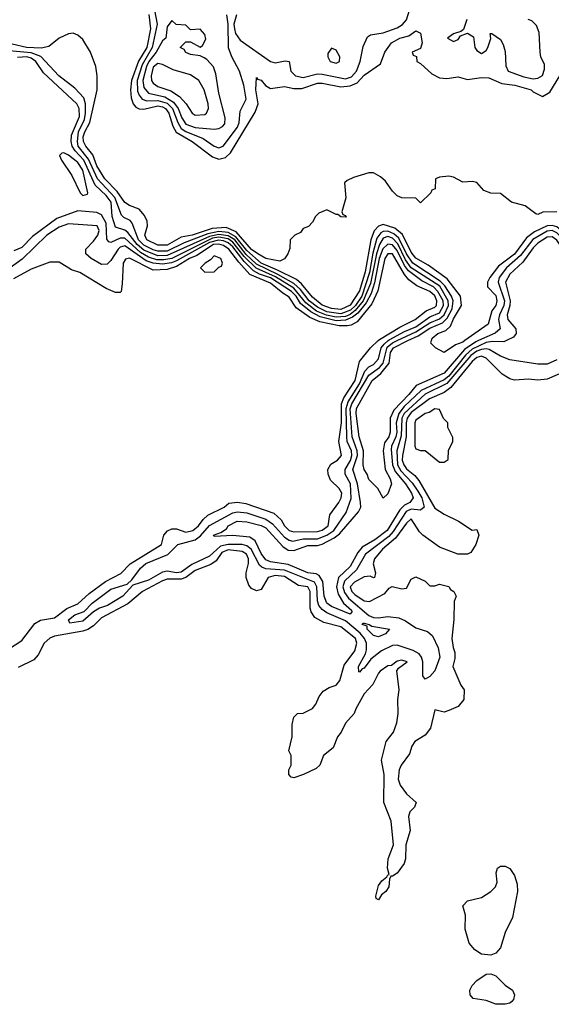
# Model space of a CAD drawing. Header units: inches. Extents: x 2380053 to 2584298, y 380219 to 546618.
# Tile 628 of 656: x 2537602 to 2539867, y 447169 to 451369. Entities that reach past the tile are written whole.
import ezdxf

# ---------------------------------------------------------------- set-up
doc = ezdxf.new("R2010")
doc.units = ezdxf.units.IN
doc.header["$MEASUREMENT"] = 0
doc.layers.add('C5434', color=7, linetype='Continuous')
doc.layers.add('C5435', color=7, linetype='Continuous')

msp = doc.modelspace()

# ---------------------------------------------------------------- linework, layer by layer
at = {"layer": 'C5434', "color": 2}
for points, elevation in [([(2537530, 448667.8), (2537610, 448721.3), (2537666.3, 448793.7), (2537690, 448808), (2537750, 448818.3), (2537802.3, 448857.7), (2537850, 448877.8), (2537898.3, 448921.7), (2537967, 448973), (2538033.1, 449006.9), (2538071.8, 449048.2), (2538205.2, 449130), (2538216, 449170), (2538231.7, 449188.3), (2538250, 449197.3), (2538270, 449197.3), (2538310, 449183.7), (2538339.3, 449190), (2538363.6, 449210), (2538382.9, 449237.1), (2538403.8, 449256.2), (2538472.3, 449290), (2538493, 449307), (2538529.1, 449310.9), (2538565.5, 449305.5), (2538684.2, 449264.2), (2538716.1, 449236.1), (2538730.7, 449210), (2538750, 449190.7), (2538770, 449184.9), (2538870, 449186.2), (2538890, 449192.2), (2538915.4, 449210), (2538923.3, 449256.7), (2538961.6, 449310), (2538971.1, 449330), (2538974.3, 449350), (2538962.7, 449370), (2538925.4, 449405.4), (2538916.2, 449430), (2538914.5, 449450), (2538927.2, 449472.8), (2538956, 449490), (2538973.3, 449510), (2538961.3, 449570), (2538972.6, 449650), (2538973.6, 449730), (2538983.5, 449756.5), (2539030.6, 449830), (2539049.6, 449910.4), (2539096.2, 449970), (2539129.8, 450000)], 30), ([(2539890, 449917.6), (2539850, 449899.6), (2539810, 449899.6), (2539690, 449918.7), (2539650, 449934.3), (2539602.3, 449962.3), (2539590, 449965.7), (2539570, 449962.4), (2539550, 449955.2), (2539523.9, 449936.1), (2539422.4, 449817.6), (2539330, 449771.3), (2539240.1, 449690), (2539230.1, 449669.9), (2539226.5, 449593.5), (2539208.3, 449530), (2539211.9, 449470), (2539225.2, 449445.2), (2539274.1, 449394.1), (2539298.4, 449358.4), (2539315.1, 449330), (2539325.7, 449290), (2539310, 449277.2), (2539270, 449280.9), (2539248.1, 449271.9), (2539193.5, 449186.5), (2539174.8, 449165.2), (2539075, 449090), (2539036.9, 449023.1), (2538986, 448974), (2538978.3, 448950), (2538985.4, 448925.4), (2539002.3, 448902.3), (2539090, 448827.7), (2539110, 448819.3), (2539130, 448817.5), (2539170, 448823.2), (2539217.8, 448817.8), (2539245.3, 448805.3), (2539290, 448775.3), (2539338.8, 448758.8), (2539360.7, 448740.7), (2539384.9, 448690), (2539392.6, 448650), (2539370, 448592), (2539350, 448567.3), (2539330, 448556), (2539319.5, 448570), (2539319.7, 448630), (2539314, 448650), (2539303.8, 448663.8), (2539278.3, 448678.3), (2539210, 448701.7), (2539190, 448700.4), (2539143.4, 448676.6), (2539098.5, 448641.5), (2539070, 448603.7), (2539060.4, 448599.6), (2539050, 448586), (2539047.2, 448587.2), (2539046, 448610), (2539075.8, 448664.2), (2539078.9, 448681.1), (2539079, 448710), (2539071.6, 448730), (2539052.7, 448752.7), (2538990, 448804.8), (2538910, 448839), (2538890, 448852.9), (2538877, 448870), (2538870.5, 448890), (2538867.2, 448950), (2538857.8, 448970), (2538730, 449020.5), (2538650, 449027.3), (2538633.3, 449033.3), (2538622.8, 449042.8), (2538588, 449110), (2538570, 449125.2), (2538550, 449129.9), (2538490, 449129.9), (2538456.7, 449123.3), (2538410, 449080.3), (2538335.2, 449044.8), (2538290, 449012.8), (2538270, 449009.9), (2538230, 449016.1), (2538210, 449012.2), (2538150, 448978.2), (2538083, 448957), (2538040.4, 448910), (2537975.5, 448870), (2537941.4, 448858.6), (2537916.7, 448843.3), (2537870, 448803.5), (2537814.6, 448794.6), (2537809.5, 448809.5), (2537837.2, 448830), (2537875.6, 448844.4), (2537910, 448880.3), (2537990, 448940.3), (2538059.1, 448960.9), (2538079.7, 448980.3), (2538116.4, 449030), (2538139.7, 449050), (2538232.2, 449087.8), (2538275.1, 449130), (2538350, 449150.2), (2538372.7, 449167.3), (2538410, 449211.1), (2538510, 449266.3), (2538530.2, 449270.2), (2538570, 449265.7), (2538650, 449238.7), (2538678.4, 449218.4), (2538730, 449161.5), (2538750, 449148.4), (2538765.1, 449145.1), (2538810, 449154.3), (2538870, 449154.6), (2538910.3, 449169.7), (2538940.3, 449190), (2538992.7, 449267.3), (2539013.6, 449326.4), (2539011.3, 449390), (2538988.3, 449430), (2538988.5, 449450), (2539010.7, 449489.3), (2539017.1, 449510), (2539015, 449530), (2538997.6, 449570), (2538995.6, 449590), (2538992.5, 449710), (2539000.7, 449739.3), (2539050, 449816.5), (2539072.3, 449870), (2539090, 449887.7), (2539110, 449898.2), (2539130, 449922), (2539141.6, 449970), (2539154.5, 449985.5), (2539172.5, 450000)], 26), ([(2539676.1, 450000), (2539665.3, 449994.7), (2539616.2, 449996.2), (2539590, 449992.3), (2539530, 449963.7), (2539501.4, 449938.6), (2539430, 449849.2), (2539410, 449832.5), (2539311.9, 449788.1), (2539240.6, 449719.4), (2539217.9, 449690), (2539206.6, 449650), (2539208.3, 449610), (2539204.1, 449590), (2539186.4, 449550), (2539184.6, 449535.4), (2539190.6, 449470), (2539201.6, 449441.6), (2539245.8, 449390), (2539271.1, 449350), (2539278.3, 449330), (2539263.8, 449310), (2539241.2, 449298.8), (2539221.1, 449278.9), (2539167.9, 449190), (2539114.9, 449150), (2539061.5, 449118.5), (2539043, 449097), (2539010, 449036.3), (2538959.6, 448990), (2538951.5, 448950), (2538958.3, 448918.3), (2538980.9, 448880.9), (2539014.9, 448850), (2539016.4, 448843.6), (2539010, 448834), (2538930, 448866.6), (2538910, 448879.7), (2538898.7, 448910), (2538892.7, 448972.7), (2538878.2, 448998.2), (2538864.8, 449004.8), (2538829.4, 449010), (2538745, 449045), (2538670, 449056.9), (2538650, 449064.7), (2538630, 449092.3), (2538605.5, 449145.5), (2538582.3, 449162.3), (2538510.4, 449169.6), (2538430, 449164), (2538427.3, 449170), (2538458, 449182), (2538482.7, 449197.3), (2538489.3, 449210), (2538528.7, 449230), (2538570, 449227.3), (2538630, 449211.4), (2538650, 449201.3), (2538722.6, 449122.6), (2538746.3, 449106.3), (2538770, 449104.6), (2538830, 449126.7), (2538870, 449126.7), (2538890, 449131.7), (2538941, 449159), (2538964.4, 449175.6), (2539044.7, 449270), (2539054.7, 449290), (2539054, 449310), (2539041, 449390), (2539021.4, 449450), (2539041.1, 449510), (2539039.9, 449530), (2539018.7, 449590), (2539009.9, 449709.9), (2539016.7, 449730), (2539090, 449852.1), (2539134.6, 449885.4), (2539150, 449904.2), (2539167.7, 449972.3), (2539189.6, 449990.4), (2539209.8, 450000)], 22), ([(2539557.3, 450000), (2539545.4, 449994.6), (2539497.8, 449962.2), (2539410, 449860.7), (2539291.3, 449808.7), (2539260.2, 449770), (2539196, 449704), (2539180.8, 449670), (2539180.7, 449610), (2539174, 449590), (2539156.3, 449563.7), (2539150.2, 449530), (2539159.5, 449450), (2539180.5, 449410), (2539186, 449390), (2539170, 449346), (2539150, 449328.7), (2539128, 449370), (2539090, 449408), (2539082.7, 449430), (2539069.6, 449450), (2539065.1, 449470), (2539066.9, 449530), (2539048.9, 449590), (2539035.3, 449690), (2539037.2, 449710), (2539104.2, 449830), (2539140.4, 449859.6), (2539176.1, 449903.9), (2539182.1, 449950), (2539194.5, 449970), (2539256.2, 450000)], 18), ([(2539498.5, 450000), (2539490, 449994), (2539458.5, 449981.5), (2539410, 449949.3), (2539373.2, 449970), (2539354, 449990), (2539356.5, 450000)], 14), ([(2539990, 449897), (2539850, 449836.3), (2539810, 449831.5), (2539770, 449836.3), (2539710, 449831.8), (2539690, 449837), (2539657.7, 449857.7), (2539590, 449925.1), (2539570, 449933.2), (2539550, 449928.7), (2539530, 449910.8), (2539439.1, 449800.9), (2539410, 449779.4), (2539348.2, 449751.8), (2539270, 449693.4), (2539252.4, 449670), (2539248, 449650), (2539247.9, 449590), (2539232.8, 449510), (2539232.1, 449490), (2539238.8, 449470), (2539250, 449453.1), (2539285.1, 449425.1), (2539303, 449403), (2539370, 449285.7), (2539410, 449259.3), (2539472, 449230), (2539530, 449192), (2539550, 449194), (2539558, 449170), (2539544.7, 449130), (2539523.6, 449096.4), (2539510, 449088.7), (2539468.9, 449088.9), (2539390, 449119), (2539319, 449170), (2539304.8, 449184.8), (2539270, 449239.5), (2539250, 449220.9), (2539203.1, 449156.9), (2539147.4, 449110), (2539113.4, 449070), (2539107.5, 449047.5), (2539118, 449010), (2539114, 448990), (2539110, 448988), (2539095.3, 448995.3), (2539070, 448992.7), (2539028.5, 448970), (2539010.4, 448950), (2539017.6, 448930), (2539030, 448917.6), (2539070, 448890.6), (2539092.1, 448887.9), (2539158, 448922), (2539176.4, 448943.6), (2539188.9, 448951.1), (2539230, 448941), (2539250, 448944.7), (2539270, 448982), (2539290, 448992), (2539330, 448974), (2539350, 448954), (2539370, 448954), (2539390, 448962), (2539430, 448951), (2539438, 448938), (2539451.3, 448930), (2539462, 448910), (2539452.7, 448887.3), (2539451.1, 448811.1), (2539443, 448730), (2539448.1, 448691.9), (2539456.3, 448670), (2539455.5, 448644.5), (2539446.8, 448610), (2539481, 448530), (2539496, 448510), (2539494.8, 448470), (2539470, 448439), (2539430, 448422), (2539410, 448415.3), (2539370, 448426), (2539352.5, 448347.5), (2539330, 448317.2), (2539285.5, 448290), (2539273, 448270), (2539262.3, 448237.7), (2539227.2, 448190), (2539218, 448170), (2539214.9, 448130), (2539223.4, 448103.4), (2539250, 448066.7), (2539290.7, 448030), (2539284, 448010), (2539263.8, 447990), (2539258.7, 447970), (2539266, 447910), (2539247.3, 447850), (2539246, 447790), (2539240.3, 447770), (2539210, 447729.2), (2539190, 447715.3), (2539183.6, 447716.4), (2539176.9, 447703.1), (2539174.4, 447670), (2539162, 447650), (2539143.8, 447636.2), (2539130, 447615.3), (2539121.2, 447621.2), (2539119, 447630), (2539130, 447676), (2539144.4, 447695.6), (2539166.8, 447713.2), (2539170, 447722), (2539176.4, 447723.6), (2539169.6, 447749.6), (2539171.2, 447790), (2539195.1, 447850), (2539184.7, 447950), (2539153.6, 448030), (2539154.7, 448150), (2539143.5, 448210), (2539162.9, 448290), (2539194, 448330), (2539209.4, 448370), (2539214, 448410), (2539212.3, 448470), (2539219.3, 448510), (2539208.4, 448591.6), (2539216.4, 448603.6), (2539252.3, 448630), (2539230, 448637.2), (2539210, 448633.2), (2539185.4, 448614.6), (2539170, 448613.2), (2539138, 448590), (2539130, 448582), (2539106.2, 448533.8), (2539070, 448493.2), (2539033.4, 448430), (2539026.8, 448410), (2538990, 448368), (2538971.3, 448330), (2538956, 448310), (2538936.8, 448263.2), (2538896, 448230), (2538881, 448190), (2538864.9, 448175.1), (2538810.4, 448149.6), (2538770, 448135.3), (2538758, 448138), (2538748.7, 448150), (2538748.7, 448170), (2538758, 448190), (2538758, 448230), (2538749, 448250), (2538762, 448310), (2538763.1, 448363.1), (2538770, 448394), (2538786, 448410), (2538810, 448411.3), (2538850, 448431.3), (2538864, 448450), (2538877.2, 448482.8), (2538895.1, 448504.9), (2538920.1, 448519.9), (2538950, 448530.5), (2538965.6, 448550), (2538984, 448616), (2539030, 448677.3), (2539038.9, 448710), (2539032.2, 448730), (2538970, 448779.1), (2538897.4, 448797.4), (2538858.9, 448818.9), (2538843.3, 448843.3), (2538838.9, 448858.9), (2538838.7, 448930), (2538830, 448949.5), (2538790, 448955.8), (2538730, 448994.1), (2538690, 448998.2), (2538660.5, 448990), (2538630, 448939.3), (2538610, 448932.7), (2538590, 448942.7), (2538577.6, 448957.6), (2538567.3, 448990), (2538567.3, 449010), (2538576.9, 449050), (2538576.1, 449070), (2538568.2, 449090), (2538550, 449101.2), (2538490, 449107.7), (2538463.5, 449096.5), (2538438.5, 449061.5), (2538415.4, 449044.6), (2538350, 449019.3), (2538310.1, 448989.9), (2538290, 448983.2), (2538230, 448982.2), (2538210, 448976.2), (2538124.9, 448930), (2538062.1, 448877.9), (2537950, 448817.6), (2537916.4, 448783.6), (2537892.1, 448767.9), (2537870, 448760.3), (2537750, 448739.8), (2537730, 448731.7), (2537705.8, 448710), (2537680.3, 448659.7), (2537661.1, 448638.9), (2537594.5, 448605.5)], 30)]:
    msp.add_lwpolyline(points, dxfattribs=dict(at, elevation=elevation))
for points, elevation in [([(2539370, 449708.7), (2539346.9, 449693.1), (2539330, 449689), (2539290, 449661.2), (2539285.7, 449650), (2539285.5, 449550), (2539290, 449538), (2539310, 449531.3), (2539330, 449532), (2539390, 449482), (2539410, 449482), (2539427.3, 449492.7), (2539428.9, 449531.1), (2539448, 449570), (2539447.3, 449587.3), (2539426, 449630), (2539426, 449650), (2539408, 449668), (2539390, 449706)], 34), ([(2539130, 448737), (2539110, 448742), (2539082.9, 448770), (2539082, 448782), (2539061.2, 448790), (2539064.5, 448795.5), (2539070, 448794.9), (2539090.8, 448790), (2539102, 448782), (2539178, 448770), (2539161, 448750), (2539150, 448745.1)], 22), ([(2539610, 447378.7), (2539570, 447383), (2539541.3, 447401.3), (2539517, 447430), (2539499.3, 447490), (2539501.2, 447550), (2539489.4, 447590), (2539509.5, 447610.5), (2539570, 447624.9), (2539610, 447650.6), (2539629.4, 447670), (2539636.9, 447690), (2539631.8, 447730), (2539638, 447750), (2539650, 447758.4), (2539670, 447758.4), (2539690, 447748), (2539710, 447718.8), (2539721.2, 447681.2), (2539723.1, 447650), (2539701.1, 447538.9), (2539670, 447475.3), (2539650.7, 447410), (2539630, 447387.3)], 30), ([(2539670, 447169.3), (2539630, 447169.4), (2539590, 447185.1), (2539534.7, 447194.7), (2539521.6, 447210), (2539520.5, 447230), (2539529.6, 447250), (2539550, 447270.4), (2539590, 447298), (2539610, 447299.1), (2539630, 447290.7), (2539670, 447250.8), (2539701, 447230), (2539710.7, 447210), (2539706, 447190), (2539698.5, 447181.5), (2539690, 447174)], 30)]:
    msp.add_lwpolyline(points, close=True, dxfattribs=dict(at, elevation=elevation))
at = {"layer": 'C5435', "color": 2}
for points, elevation in [([(2538151.5, 451391.5), (2538159.4, 451330), (2538143.2, 451250), (2538108.4, 451191.6), (2538078.5, 451110), (2538073.8, 451070), (2538075.9, 451035.9), (2538084.6, 451010), (2538096.2, 450996.2), (2538110, 450988.9), (2538130, 450988), (2538190, 451000.9), (2538210, 450997.5), (2538223.2, 450990), (2538237.7, 450970), (2538254.4, 450914.4), (2538268.8, 450888.8), (2538336.5, 450850), (2538423.6, 450783.6), (2538450, 450774.4), (2538478.3, 450781.7), (2538499.4, 450800.6), (2538605.2, 450974.8), (2538618, 451010), (2538607.4, 451070), (2538610, 451122), (2538614.8, 451114.8), (2538630, 451110.7), (2538648.5, 451088.5), (2538670, 451074.9), (2538730, 451083.8), (2538770, 451075.8), (2538803.8, 451076.2), (2538870, 451097.8), (2538890, 451098), (2538970, 451082.4), (2539010, 451086.7), (2539039.7, 451100.3), (2539070, 451131.8), (2539138.6, 451181.4), (2539157.2, 451230), (2539186, 451270), (2539222, 451290), (2539260.1, 451299.9), (2539290, 451321), (2539310, 451312), (2539317.3, 451270), (2539310, 451246), (2539274, 451230), (2539278, 451218), (2539292.7, 451212.7), (2539294, 451190), (2539310, 451182), (2539358.4, 451138.4), (2539390, 451120.7), (2539421.5, 451118.5), (2539470, 451124.9), (2539510, 451114.4), (2539570, 451123), (2539600.7, 451120.7), (2539656.3, 451096.3), (2539712, 451090), (2539781, 451070), (2539790, 451061), (2539830, 451042), (2539860.4, 451059.6), (2539904, 451130)], 10), ([(2538176, 451410), (2538186.8, 451350), (2538165.9, 451250), (2538124.1, 451175.9), (2538102.3, 451110), (2538103.7, 451063.7), (2538110, 451046.7), (2538123.1, 451030), (2538143.5, 451023.5), (2538190, 451023.9), (2538230, 451012.3), (2538252.5, 450990), (2538275.1, 450930), (2538290, 450905.4), (2538310, 450891.6), (2538382.8, 450862.8), (2538431, 450830), (2538450, 450822.4), (2538469, 450830), (2538529.8, 450910), (2538536.2, 450930), (2538541, 450979), (2538567, 451030), (2538556.3, 451090), (2538537.7, 451150), (2538505.1, 451210), (2538491.6, 451248.4), (2538489.6, 451350), (2538483.7, 451390)], 14), ([(2538526, 451390), (2538514.8, 451350), (2538516.3, 451330), (2538520.7, 451310), (2538541.2, 451281.2), (2538670.4, 451190.4), (2538690, 451185.5), (2538733, 451193), (2538750, 451190.8), (2538757.6, 451150), (2538776.3, 451130), (2538810, 451122.6), (2538870, 451138.2), (2538890, 451137.2), (2538990, 451116.9), (2539015.4, 451124.6), (2539036.8, 451150), (2539052.8, 451190), (2539064.7, 451255.3), (2539084.4, 451295.6), (2539096.2, 451303.8), (2539150, 451313.4), (2539210, 451334.6), (2539232.2, 451347.8), (2539250, 451368.4), (2539262.2, 451410)], 14), ([(2539506.8, 451370), (2539492.7, 451327.3), (2539482, 451318), (2539450, 451308.7), (2539424.7, 451290), (2539450, 451276), (2539470, 451284.7), (2539480.2, 451299.8), (2539510, 451312), (2539535.3, 451295.3), (2539541, 451250), (2539550, 451238), (2539570, 451224.7), (2539590, 451238), (2539597.2, 451250), (2539608.7, 451288.7), (2539606, 451310), (2539614, 451310), (2539650, 451284.7), (2539662.5, 451262.5), (2539670, 451234), (2539672.8, 451172.8), (2539683.7, 451150), (2539750, 451125), (2539790, 451116.5), (2539810, 451119), (2539829.7, 451130.3), (2539838.6, 451158.6), (2539837.7, 451177.7), (2539822.7, 451210), (2539819.3, 451230), (2539814.6, 451314.6), (2539804, 451344), (2539784.7, 451364.7), (2539769, 451370)], 14), ([(2539890.8, 450549.2), (2539831.6, 450548.4), (2539810, 450538), (2539800.4, 450540.4), (2539755.3, 450575.3), (2539698, 450590), (2539650, 450628), (2539608.9, 450628.9), (2539580.2, 450640.2), (2539550, 450674), (2539530, 450679), (2539490, 450675.3), (2539450, 450698), (2539430, 450702), (2539390, 450698), (2539374, 450690), (2539372.7, 450647.3), (2539358, 450642), (2539354, 450630), (2539310, 450588), (2539290, 450608), (2539230, 450608.7), (2539210, 450618), (2539190, 450638), (2539160.2, 450680.2), (2539138.9, 450698.9), (2539110, 450716), (2539090, 450716), (2539024.5, 450695.5), (2538996.9, 450683.1), (2538986.4, 450673.6), (2538991, 450609), (2538974, 450550), (2538978, 450538), (2538990, 450534), (2538992.7, 450527.3), (2538970, 450528), (2538958, 450538), (2538950, 450538), (2538910, 450558), (2538876.9, 450543.1), (2538862, 450530), (2538850, 450506), (2538832.7, 450487.3), (2538810, 450478), (2538798, 450462), (2538774, 450450), (2538754, 450430), (2538752.7, 450392.7), (2538744.7, 450370), (2538730.7, 450349.3), (2538710, 450339), (2538650, 450349.8), (2538616.9, 450370), (2538590, 450389.2), (2538524.4, 450464.4), (2538482.1, 450482.1), (2538421.4, 450478.6), (2538336.3, 450450), (2538290, 450441.2), (2538230, 450407.7), (2538190, 450407.6), (2538143.5, 450430), (2538135.4, 450450), (2538146, 450490), (2538145.1, 450510), (2538133.8, 450533.8), (2538110, 450561.1), (2538070, 450575.8), (2538050, 450589.7), (2538016.7, 450636.7), (2537964.6, 450690), (2537930, 450745.1), (2537912.9, 450792.9), (2537882.8, 450830), (2537872.8, 450850), (2537872.5, 450870), (2537878.5, 450890), (2537899.8, 450930), (2537931.2, 451070), (2537932.3, 451130), (2537926, 451170), (2537902.9, 451230), (2537870, 451284.5), (2537850, 451303.5), (2537830, 451311), (2537810, 451308.4), (2537769.3, 451290.7), (2537725.4, 451254.6), (2537693.1, 451246.9), (2537630, 451250.9), (2537570, 451264.6)], 10), ([(2539356.5, 450000), (2539359, 450010), (2539384, 450030), (2539417.1, 450042.9), (2539437.8, 450062.2), (2539450, 450092.4), (2539484.4, 450150), (2539479.7, 450190), (2539423.7, 450263.7), (2539342.6, 450322.6), (2539290, 450351.3), (2539270, 450377.4), (2539233.3, 450453.3), (2539199.6, 450479.6), (2539150, 450494.8), (2539130, 450488.8), (2539112.1, 450467.9), (2539098.3, 450430), (2539073.6, 450293.6), (2539050, 450211.8), (2539010, 450150.9), (2538970, 450133.2), (2538930, 450137.5), (2538890, 450151.7), (2538850, 450184.8), (2538802, 450242), (2538780.8, 450260.8), (2538700.8, 450300.8), (2538629.9, 450330), (2538570, 450384.1), (2538522.9, 450442.9), (2538490, 450462), (2538450, 450464.9), (2538403.9, 450456.1), (2538302.3, 450417.7), (2538230, 450382.4), (2538190, 450381.5), (2538170, 450386.9), (2538130, 450407.1), (2538108.2, 450430), (2538081.4, 450501.4), (2538072.4, 450512.4), (2538045.7, 450525.7), (2538035.6, 450535.6), (2538006.6, 450610), (2537933.4, 450690), (2537894.8, 450774.8), (2537851.2, 450830), (2537847.5, 450850), (2537852.7, 450890), (2537877.1, 450942.9), (2537882.1, 450970), (2537882.6, 451010), (2537875.2, 451035.2), (2537836.9, 451076.9), (2537768.6, 451130), (2537691.6, 451211.6), (2537650, 451227.8), (2537556.2, 451236.2)], 14), ([(2539256.2, 450000), (2539299.1, 450020.9), (2539350, 450053), (2539403.5, 450076.5), (2539423.6, 450096.4), (2539444, 450136), (2539449.4, 450170), (2539441.7, 450190), (2539413.4, 450233.4), (2539394, 450254), (2539276.5, 450330), (2539250, 450369.8), (2539217.2, 450437.2), (2539196.3, 450456.3), (2539170, 450466.7), (2539150, 450466), (2539140.2, 450459.8), (2539123.1, 450436.9), (2539106.8, 450373.2), (2539092.8, 450290), (2539059.9, 450190), (2539032.4, 450150), (2539011.7, 450130), (2538970, 450114.3), (2538910, 450123.4), (2538870, 450142.8), (2538835.7, 450170), (2538798.1, 450218.1), (2538770, 450243.4), (2538701.8, 450281.8), (2538610, 450325.6), (2538567.1, 450367.1), (2538517.7, 450430), (2538490, 450447.3), (2538450, 450452.4), (2538410, 450444.6), (2538230, 450363.2), (2538190, 450362.1), (2538130, 450385.9), (2538101.5, 450410), (2538062, 450462), (2538050, 450470.8), (2538010, 450484.2), (2537996.2, 450530), (2537991.8, 450590), (2537970, 450619.4), (2537923.1, 450663.1), (2537875.3, 450770), (2537838, 450810), (2537825.7, 450830), (2537820.7, 450850), (2537822.9, 450877.1), (2537855.7, 450955.7), (2537854.6, 450990), (2537845.7, 451010), (2537702.9, 451142.9), (2537670.4, 451190.4), (2537650, 451204.6), (2537632.3, 451210), (2537592.5, 451207.5)], 18), ([(2539209.8, 450000), (2539290, 450038.2), (2539350, 450075.8), (2539390, 450093.1), (2539410.3, 450109.7), (2539428.4, 450150), (2539427.7, 450170), (2539391.7, 450231.7), (2539270, 450310.5), (2539245.1, 450345.1), (2539212.9, 450412.9), (2539190, 450437.1), (2539170, 450444.1), (2539150, 450436.8), (2539134.2, 450410), (2539122, 450370), (2539096.3, 450243.7), (2539065.4, 450170), (2539031.6, 450128.4), (2539010, 450112), (2538990, 450103), (2538950, 450099.9), (2538908.5, 450108.5), (2538866.4, 450126.4), (2538821.3, 450161.3), (2538770, 450223.6), (2538692.1, 450272.1), (2538608.9, 450308.9), (2538558.3, 450358.3), (2538510, 450420.1), (2538490, 450434.2), (2538450, 450440.7), (2538423.3, 450436.7), (2538250, 450350.8), (2538215.7, 450344.3), (2538185.4, 450345.4), (2538150, 450356.6), (2538116.5, 450376.5), (2538050, 450436.8), (2538030, 450437.1), (2537990, 450418), (2537981.5, 450421.5), (2537973, 450433), (2537970, 450500.9), (2537950, 450537), (2537930, 450546), (2537850, 450553.2), (2537759.1, 450520.9), (2537656.3, 450443.7), (2537610, 450398), (2537576.5, 450383.5)], 22), ([(2539172.5, 450000), (2539176.7, 450003.3), (2539241, 450039), (2539290, 450059.2), (2539350, 450101.3), (2539390, 450119.3), (2539407.4, 450150), (2539405.6, 450170), (2539383.9, 450210), (2539364.5, 450230), (2539315.2, 450255.2), (2539258.1, 450298.1), (2539241, 450321), (2539210, 450384.4), (2539190, 450408), (2539170, 450411.6), (2539148.6, 450391.4), (2539134, 450350), (2539114, 450246), (2539099.2, 450200.8), (2539078.5, 450161.5), (2539042.4, 450117.6), (2539020.3, 450099.7), (2538990, 450086.7), (2538950, 450085.1), (2538881.5, 450101.5), (2538842.6, 450122.6), (2538798.9, 450158.9), (2538779.9, 450190), (2538759.8, 450210), (2538670, 450268.4), (2538623.8, 450283.8), (2538597.6, 450297.6), (2538557.7, 450337.7), (2538510, 450399.9), (2538490, 450417.4), (2538470, 450425.5), (2538448.5, 450428.5), (2538410, 450418.7), (2538270, 450340.2), (2538248.6, 450331.4), (2538210, 450325.7), (2538170, 450329.9), (2538141, 450341), (2538050, 450404.1), (2538030, 450398.7), (2538020.8, 450390), (2537990, 450342), (2537973.7, 450326.3), (2537950, 450324.7), (2537906.6, 450350), (2537882.7, 450370), (2537883.7, 450390), (2537916.3, 450423.7), (2537934.2, 450450), (2537939.7, 450470), (2537931.3, 450490), (2537810, 450498), (2537770, 450483.8), (2537716.9, 450450), (2537612.3, 450347.7), (2537560.4, 450310)], 26), ([(2540000, 450389.3), (2539970, 450406.8), (2539920.6, 450460.6), (2539890, 450486), (2539870, 450491.4), (2539850, 450489.3), (2539796.1, 450463.9), (2539761.9, 450438.1), (2539710, 450369), (2539642, 450318), (2539604.4, 450270), (2539595.8, 450250), (2539595.5, 450230), (2539630, 450193), (2539634.7, 450170), (2539631.3, 450150), (2539613.4, 450126.6), (2539598, 450070), (2539498.5, 450000)], 14), ([(2540000, 450338.5), (2539975.7, 450370), (2539890, 450460.2), (2539870, 450469.3), (2539850, 450467), (2539788.6, 450431.4), (2539736.4, 450363.6), (2539675.6, 450310), (2539645.2, 450270), (2539640.9, 450250), (2539668.1, 450170), (2539665.3, 450150), (2539646.3, 450110), (2539642.5, 450090), (2539648.9, 450050), (2539628, 450032), (2539557.3, 450000)], 18), ([(2540000, 450272.7), (2539950, 450361.5), (2539905.8, 450405.8), (2539890, 450428.3), (2539870, 450442.2), (2539850, 450440.7), (2539810, 450416.5), (2539790, 450396.4), (2539745.3, 450334.7), (2539690, 450284), (2539672.2, 450250), (2539691.8, 450170), (2539691, 450150), (2539678.8, 450110), (2539682.3, 450090), (2539716.3, 450050), (2539717.3, 450030), (2539705.7, 450014.3), (2539676.1, 450000)], 22), ([(2539129.8, 450000), (2539135.2, 450004.8), (2539222.2, 450057.8), (2539287.3, 450090), (2539333.3, 450126.7), (2539370, 450142.2), (2539377.8, 450150), (2539379.1, 450170), (2539370, 450190.8), (2539350, 450209.8), (2539294, 450234), (2539259.7, 450259.7), (2539241.6, 450281.6), (2539190, 450369.7), (2539170, 450369.7), (2539156.9, 450350), (2539127.5, 450212.5), (2539102.6, 450157.4), (2539040, 450080), (2539013.9, 450066.1), (2538997.3, 450062.7), (2538963.5, 450063.5), (2538879.9, 450079.9), (2538838.5, 450098.5), (2538780.4, 450140.4), (2538750, 450185.4), (2538722.3, 450202.3), (2538670, 450245.8), (2538582.6, 450282.6), (2538535, 450335), (2538493.4, 450390), (2538470, 450406), (2538450, 450411.6), (2538428, 450410), (2538357.1, 450362.9), (2538325.5, 450350), (2538270, 450316.1), (2538230, 450302.9), (2538170, 450300.3), (2538070, 450352.4), (2538052.5, 450347.5), (2538043.1, 450330), (2538038, 450242), (2538034, 450210), (2538030, 450206), (2538010, 450206), (2537970, 450222), (2537858, 450290), (2537822.7, 450302.7), (2537770, 450335.3), (2537730, 450335.3), (2537650, 450305.2), (2537575.8, 450264.2)], 30)]:
    msp.add_lwpolyline(points, dxfattribs=dict(at, elevation=elevation))
for points, elevation in [([(2538250, 451366), (2538230, 451338), (2538224.7, 451290), (2538210, 451279), (2538183.8, 451230), (2538151.6, 451190), (2538141.9, 451170), (2538125.9, 451110), (2538130, 451079.3), (2538150, 451055.8), (2538219.4, 451039.4), (2538257, 451017), (2538277.3, 450990), (2538292.8, 450950), (2538310, 450923.5), (2538350, 450908.5), (2538430, 450902.3), (2538450, 450905.3), (2538466.5, 450913.5), (2538475.1, 450924.9), (2538476.9, 450950), (2538450, 451055.3), (2538438, 451138), (2538427.6, 451167.6), (2538399.5, 451199.5), (2538387, 451207), (2538370, 451215.3), (2538330, 451221.2), (2538310, 451229.2), (2538302, 451242), (2538286, 451250), (2538310, 451274), (2538330, 451274), (2538370, 451252), (2538380.4, 451259.6), (2538394.6, 451285.4), (2538390, 451306), (2538370, 451328), (2538330, 451326), (2538310, 451346), (2538268.4, 451348.4)], 18), ([(2538930, 451248), (2538915.3, 451224.7), (2538914, 451210), (2538924, 451190), (2538950, 451183), (2538964, 451190), (2538966, 451210), (2538950, 451239)], 18), ([(2538190, 451181.6), (2538170, 451166.6), (2538161.5, 451130), (2538163.1, 451110), (2538170, 451098), (2538190, 451084.2), (2538245.9, 451065.9), (2538282, 451042), (2538310.6, 451010), (2538336, 450970), (2538350, 450962), (2538390, 450964.9), (2538397.2, 450970), (2538406.6, 450990), (2538405.1, 451010), (2538387, 451070), (2538365.2, 451110), (2538330, 451134.5), (2538255.1, 451155.1), (2538210, 451178)], 22), ([(2537790, 450801.2), (2537780.7, 450799.3), (2537771.3, 450790), (2537779.1, 450770), (2537824.2, 450704.2), (2537858.8, 450630), (2537870, 450618.8), (2537890, 450624.7), (2537892.3, 450630), (2537870, 450726.6), (2537850, 450759.6), (2537810, 450791.5)], 22), ([(2538430, 450362), (2538415.3, 450344.7), (2538392, 450330), (2538372, 450310), (2538390, 450292), (2538430, 450294), (2538450, 450314), (2538462, 450318), (2538466, 450330), (2538458, 450350)], 34)]:
    msp.add_lwpolyline(points, close=True, dxfattribs=dict(at, elevation=elevation))

doc.saveas('drawing.dxf')
